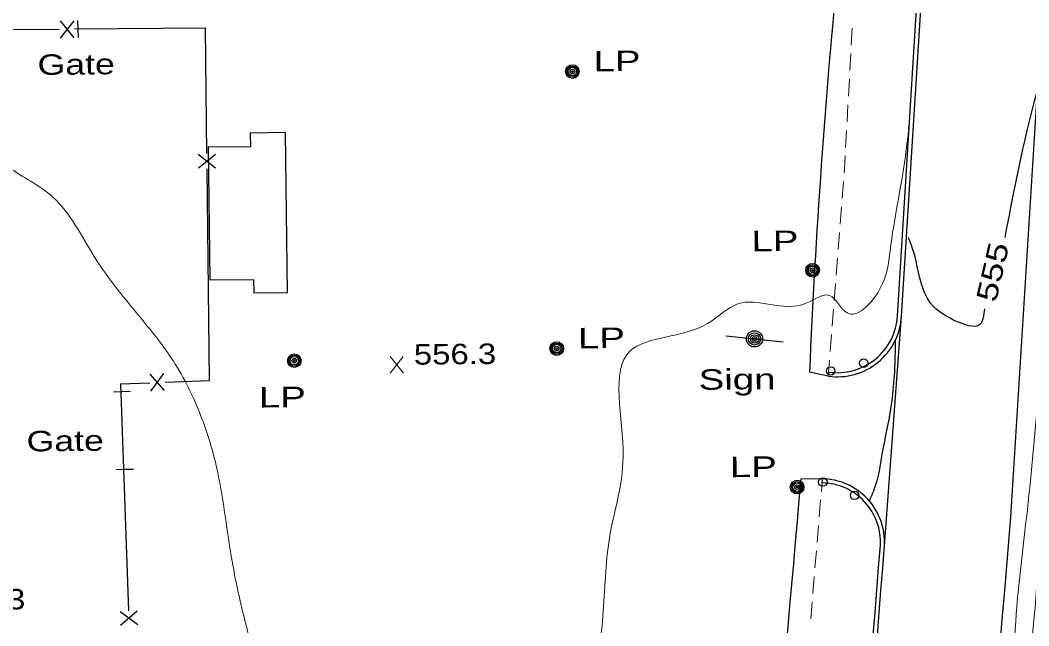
# Model space of a CAD drawing. Extents: x 2361708 to 2370558, y 6977955 to 6991887.
# Drawn here: x 2365972.8 to 2366208.9, y 6984368.8 to 6984510.7 of the extents above; entities that cross this region are included whole.
import ezdxf
from ezdxf.enums import TextEntityAlignment as Align

# ---------------------------------------------------------------- set-up
doc = ezdxf.new("R2010")
doc.units = 0
doc.header["$LTSCALE"] = 1.9
for name, color, linetype, lineweight in [('11', 7, 'Continuous', 25), ('13', 7, 'Continuous', 13), ('17', 7, 'Continuous', 25), ('2', 7, 'Continuous', 25), ('20', 7, 'Continuous', 25), ('21', 7, 'Continuous', 25), ('31', 7, 'Continuous', 13), ('35', 7, 'Continuous', 13), ('7', 7, 'Continuous', 25)]:
    doc.layers.add(name, color=color, linetype=linetype, lineweight=lineweight)

msp = doc.modelspace()

# ---------------------------------------------------------------- linework, layer by layer
at = {"layer": '11'}
msp.add_lwpolyline([(2366035.372, 6984446.909), (2366034.896, 6984484.336), (2366026.616, 6984484.237), (2366026.657, 6984481.038), (2366016.818, 6984480.914), (2366017.203, 6984449.826), (2366027.433, 6984449.954), (2366027.473, 6984446.814)], close=True, dxfattribs=at)
at = {"layer": '13'}
for p, q in [((2366167.529, 6984508.83), (2366167.307, 6984504.838)), ((2366167.196, 6984502.837), (2366166.984, 6984498.844)), ((2366166.873, 6984496.843), (2366166.661, 6984492.851)), ((2366166.55, 6984490.85), (2366166.338, 6984486.858)), ((2366166.227, 6984484.857), (2366166.005, 6984480.864)), ((2366165.511, 6984472.879), (2366165.199, 6984468.896)), ((2366165.038, 6984466.905), (2366164.726, 6984462.921)), ((2366164.575, 6984460.93), (2366164.263, 6984456.947)), ((2366164.112, 6984454.955), (2366163.8, 6984450.972)), ((2366163.639, 6984448.98), (2366163.327, 6984444.997)), ((2366163.176, 6984443.005), (2366162.864, 6984439.022)), ((2366162.703, 6984437.031), (2366162.39, 6984433.047)), ((2366162.239, 6984431.056), (2366162.016, 6984428.234)), ((2366160.493, 6984402.278), (2366160.322, 6984400.286)), ((2366160.151, 6984398.295), (2366159.819, 6984394.311)), ((2366159.648, 6984392.319), (2366159.316, 6984388.336)), ((2366159.145, 6984386.344), (2366158.812, 6984382.361)), ((2366158.641, 6984380.369), (2366158.309, 6984376.386)), ((2366158.148, 6984374.394), (2366157.816, 6984370.411))]:
    msp.add_line(p, q, dxfattribs=at)
msp.add_lwpolyline([(2366165.894, 6984478.863), (2366165.725, 6984475.631), (2366165.662, 6984474.871)], dxfattribs=at)
at = {"layer": '17'}
for p, q in [((2365982.105, 6984510.485), (2365985.343, 6984506.506)), ((2365985.305, 6984510.506), (2365982.143, 6984506.486)), ((2365981.923, 6984508.513), (2365921.924, 6984508.042)), ((2366018.504, 6984476.03), (2366014.464, 6984479.182)), ((2366018.464, 6984479.23), (2366014.504, 6984475.982)), ((2366006.58, 6984423.884), (2366003.243, 6984427.762)), ((2366003.381, 6984423.764), (2366006.442, 6984427.873)), ((2366000.292, 6984369.002), (2365996.173, 6984372.052)), ((2366000.172, 6984372.19), (2365996.293, 6984368.853))]:
    msp.add_line(p, q, dxfattribs=at)
for points in [[(2365986.174, 6984510.604), (2365986.272, 6984508.605), (2365986.371, 6984506.606)], [(2366016.492, 6984479.411), (2366016.152, 6984508.779), (2365985.523, 6984508.538)], [(2366006.711, 6984425.855), (2366017.118, 6984426.224), (2366016.536, 6984475.811)], [(2365998.2, 6984372.321), (2365996.314, 6984425.486), (2366003.112, 6984425.731)], [(2365994.602, 6984423.6), (2365996.601, 6984423.669), (2365998.601, 6984423.738)], [(2365999.275, 6984405.444), (2365997.276, 6984405.375), (2365995.276, 6984405.306)]]:
    msp.add_lwpolyline(points, dxfattribs=at)
at = {"layer": '2'}
for p, q in [((2366178.141, 6984441.408), (2366182.685, 6984514.585)), ((2366179.102, 6984441.347), (2366183.645, 6984514.524)), ((2366175.094, 6984387.556), (2366179.102, 6984441.347)), ((2366161.875, 6984427.282), (2366157.527, 6984428.181)), ((2366162.066, 6984428.224), (2366161.805, 6984427.302)), ((2366155.603, 6984403.331), (2366160.514, 6984403.238)), ((2366160.493, 6984402.278), (2366160.554, 6984403.239))]:
    msp.add_line(p, q, dxfattribs=at)
msp.add_lwpolyline([(2366204.681, 6984394.338), (2366211.504, 6984504.288), (2366218.296, 6984642.88), (2366222.766, 6984777.389), (2366228.251, 6984954.43)], dxfattribs=at)
for centre, radius, start, end in [((2367940.398, 6984350.693), 1784.554, 174.39206, 177.51134), ((2366164.023, 6984442.234), 15.105, 261.82661, 356.63246), ((2366164.023, 6984442.234), 14.145, 261.82661, 356.63246), ((-1092650.398, 7289339.473), 3472221.911, 354.95907, 354.9617), ((2366160.265, 6984388.39), 14.851, 356.89903, 89.03905), ((2366160.265, 6984388.39), 13.89, 356.89903, 89.03905), ((2359603.915, 6984932.956), 6622.705, 352.12475, 355.33504), ((2361133.895, 6984779.897), 5055.48, 353.64419, 355.55016), ((2361133.895, 6984779.897), 5056.44, 353.64419, 355.55016)]:
    msp.add_arc(centre, radius, start, end, dxfattribs=at)
at = {"layer": '20'}
for centre, radius in [((2366102.033, 6984498.626), 1.6), ((2366102.033, 6984498.626), 1.3), ((2366102.033, 6984498.626), 1), ((2366102.033, 6984498.626), 0.539), ((2366102.033, 6984498.626), 0.192), ((2366158.269, 6984452.079), 1.6), ((2366158.269, 6984452.079), 1.3), ((2366158.269, 6984452.079), 1), ((2366158.269, 6984452.079), 0.539), ((2366158.269, 6984452.079), 0.192), ((2366098.371, 6984433.738), 1.6), ((2366098.371, 6984433.738), 1.3), ((2366098.371, 6984433.738), 1), ((2366098.371, 6984433.738), 0.539), ((2366098.371, 6984433.738), 0.192), ((2366036.945, 6984430.903), 1.6), ((2366036.945, 6984430.903), 1.3), ((2366036.945, 6984430.903), 1), ((2366036.945, 6984430.903), 0.539), ((2366036.945, 6984430.903), 0.192), ((2366154.642, 6984401.282), 1.6), ((2366154.642, 6984401.282), 1.3), ((2366154.642, 6984401.282), 1), ((2366154.642, 6984401.282), 0.539), ((2366154.642, 6984401.282), 0.192)]:
    msp.add_circle(centre, radius, dxfattribs=at)
at = {"layer": '21'}
msp.add_line((2366137.954, 6984436.725), (2366151.389, 6984435.293), dxfattribs=at)
for radius in [1.9, 1.442, 0.973, 0.539, 0.192]:
    msp.add_circle((2366144.671, 6984436.009), radius, dxfattribs=at)
at = {"layer": '31'}
for p, q in [((2366062.504, 6984427.997), (2366059.387, 6984431.847)), ((2366059.424, 6984427.967), (2366062.466, 6984431.876))]:
    msp.add_line(p, q, dxfattribs=at)
at = {"layer": '31', "lineweight": 25}
for points in [[(2366222.652, 6984616.99), (2366221.77, 6984603.541), (2366220.028, 6984575.423), (2366217.602, 6984542.368), (2366215.929, 6984515.431), (2366209.662, 6984489.81), (2366203.238, 6984459.748)], [(2366198.506, 6984443.082), (2366197.441, 6984439.412), (2366191.281, 6984440.433), (2366185.387, 6984445.087), (2366183.388, 6984450.228), (2366181.352, 6984458.159), (2366180.728, 6984459.684)], [(2366177.627, 6984435.623), (2366176.754, 6984421.194), (2366174.586, 6984409.402), (2366173.008, 6984401.847), (2366171.485, 6984397.942)]]:
    msp.add_spline(points, degree=3, dxfattribs=at)
at = {"layer": '35'}
for points in [[(2366241.587, 6984848.842), (2366241.135, 6984832.187), (2366242.085, 6984814.345), (2366241.177, 6984800.395), (2366237.339, 6984792.868), (2366235.279, 6984782.358), (2366235.165, 6984770.177), (2366232.856, 6984748.044), (2366231.928, 6984729.883), (2366230.828, 6984709.913), (2366229.871, 6984690.742), (2366229.351, 6984673.867), (2366228.433, 6984653.757), (2366227.486, 6984625.017), (2366226.238, 6984597.463), (2366224.174, 6984571.672), (2366222.465, 6984547.355), (2366220.818, 6984521.848), (2366219.535, 6984506.365), (2366216.646, 6984478.946), (2366213.721, 6984452.117), (2366211.086, 6984423.23), (2366208.535, 6984395.985), (2366206.062, 6984373.22), (2366204.451, 6984345.984), (2366201.972, 6984323.849), (2366199.532, 6984309.055), (2366195.539, 6984294.716), (2366192.087, 6984281.173), (2366187.335, 6984264.597), (2366181.337, 6984255.919), (2366170.468, 6984248.485), (2366166.04, 6984249.273), (2366162.49, 6984249.23)], [(2366026.64, 6984365.112), (2366023.465, 6984378.273), (2366021.242, 6984391.242), (2366018.741, 6984405.989), (2366015.333, 6984417.317), (2366009.071, 6984430.108), (2366001.534, 6984440.247), (2365990.09, 6984455.318), (2365980.447, 6984469.207), (2365969.959, 6984476.318), (2365954.083, 6984496.908), (2365944.242, 6984509.505), (2365931.558, 6984515.184), (2365921.891, 6984527.373), (2365913.728, 6984537.026), (2365901.04, 6984546.205), (2365892.84, 6984556.768), (2365889.457, 6984577.037), (2365885.83, 6984594.493), (2365880.131, 6984617.58), (2365874.448, 6984637.747), (2365865.024, 6984650.667), (2365862.605, 6984655.845), (2365859.869, 6984668.01), (2365850.618, 6984677.482), (2365841.274, 6984686.333), (2365835.976, 6984675.502), (2365829.878, 6984665.924), (2365825.275, 6984655.68), (2365823.101, 6984638.208), (2365816.513, 6984614.914), (2365808.726, 6984609.23), (2365806.488, 6984614.269), (2365805.912, 6984622.204), (2365805.956, 6984634.374), (2365804.737, 6984649.054), (2365803.35, 6984662.441), (2365800.733, 6984676.767), (2365797.944, 6984693.391), (2365798.457, 6984699.416), (2365797.814, 6984716.601), (2365796.763, 6984733.472), (2365797.282, 6984751.458), (2365795.684, 6984763.803), (2365790.1, 6984772.66), (2365787.03, 6984788.382), (2365782.567, 6984807.6), (2365774.292, 6984818.582), (2365772.263, 6984824.763)], [(2366245.968, 6984817.212), (2366246.189, 6984813.904), (2366246.805, 6984804.819), (2366245.542, 6984795.807), (2366241.858, 6984794.091), (2366239.444, 6984787.128), (2366238.453, 6984776.688), (2366238.142, 6984763.194), (2366235.722, 6984744.26), (2366234.862, 6984726.341), (2366234.313, 6984708.316), (2366233.074, 6984687.203), (2366232.06, 6984661.452), (2366231.593, 6984640.026), (2366229.718, 6984612.287), (2366229.442, 6984593.994), (2366228.141, 6984570.92), (2366226.945, 6984549.517), (2366225.74, 6984530.075), (2366224.152, 6984512.009), (2366222.503, 6984488.803), (2366218.976, 6984466.358), (2366216.296, 6984439.041), (2366214.275, 6984413.881), (2366211.686, 6984390.665), (2366210.236, 6984371.77), (2366207.309, 6984345.151), (2366204.901, 6984319.717), (2366201.363, 6984289.062), (2366198.988, 6984263.337), (2366196.687, 6984238.114), (2366191.643, 6984208.075), (2366186.809, 6984180.098), (2366186.575, 6984177.445), (2366183.179, 6984158.032), (2366176.446, 6984149.908), (2366166.26, 6984148.421), (2366160.443, 6984149.135), (2366157.058, 6984152.784), (2366154.337, 6984158.127), (2366152.969, 6984161.005)], [(2366249.45, 6984793.834), (2366244.396, 6984792.216), (2366242.223, 6984791.395), (2366241.775, 6984785.99), (2366241.325, 6984771.235), (2366239.608, 6984747.788), (2366238.033, 6984722.101), (2366237.987, 6984700.64), (2366236.231, 6984678.192), (2366235.579, 6984660.455), (2366235.283, 6984638.051), (2366233.664, 6984617.935), (2366233.042, 6984601.308), (2366231.92, 6984579.457), (2366230.16, 6984557.429), (2366229.417, 6984533.59), (2366227.943, 6984510.835), (2366226.296, 6984487.458), (2366223.987, 6984467.306), (2366222.18, 6984450.187), (2366220.125, 6984424.467), (2366218.546, 6984402.271), (2366215.513, 6984376.27), (2366213.402, 6984356.439), (2366210.54, 6984331.421), (2366208.378, 6984307.479), (2366205.721, 6984284.023), (2366203.088, 6984265.407), (2366199.575, 6984238.402), (2366194.58, 6984202.103), (2366191.482, 6984175.622), (2366186.579, 6984146.484), (2366182.238, 6984117.181), (2366176.014, 6984100.711), (2366167.327, 6984095.158), (2366157.802, 6984092.457), (2366152.126, 6984093.003), (2366146.948, 6984093.854), (2366144.333, 6984095.419)], [(2366213.346, 6984027.193), (2366214.084, 6984038.95), (2366215.68, 6984057.256), (2366216.614, 6984071.556), (2366219.073, 6984088.47), (2366219.757, 6984110.108), (2366221.338, 6984133.144), (2366224.607, 6984160.596), (2366227.013, 6984185.131), (2366227.971, 6984205.281), (2366230.799, 6984230.819), (2366231.927, 6984254.031), (2366233.053, 6984275.573), (2366233.933, 6984298.602), (2366236.281, 6984320.975), (2366238.449, 6984342.097), (2366240.038, 6984362.213), (2366240.288, 6984375.846), (2366241.926, 6984399.233), (2366243.523, 6984417.399), (2366244.757, 6984437.962), (2366245.862, 6984454.283), (2366247.823, 6984478.393), (2366248.713, 6984497.322), (2366248.992, 6984513.156), (2366249.571, 6984530.092), (2366248.632, 6984543.624), (2366250.134, 6984569.649), (2366250.8, 6984597.447), (2366247.897, 6984605.129), (2366246.09, 6984601.613), (2366245.173, 6984591.763), (2366244.422, 6984571.965), (2366242.651, 6984545.807), (2366241.006, 6984520.02), (2366238.843, 6984495.108), (2366236.774, 6984473.007), (2366234.602, 6984448.966), (2366233.001, 6984423.879), (2366229.344, 6984395.133), (2366226.762, 6984371.157), (2366224.532, 6984344.885), (2366221.986, 6984319.309), (2366218.758, 6984289.657), (2366213.276, 6984255.233), (2366210.38, 6984230.524), (2366206.755, 6984203.769), (2366203.409, 6984177.006), (2366200.924, 6984155.501), (2366197.163, 6984128.284), (2366193.474, 6984100.828), (2366189.747, 6984074.201), (2366185.593, 6984053.63), (2366182.09, 6984034.976), (2366179.852, 6984025.334)], [(2366180.826, 6984486.116), (2366180.181, 6984480.279), (2366176.386, 6984456.652), (2366173.864, 6984447.417), (2366166.335, 6984442.076), (2366162.285, 6984446.177), (2366156.792, 6984444.355), (2366140.793, 6984444.243), (2366133.666, 6984439.594), (2366115.557, 6984433.191), (2366113.912, 6984408.445), (2366110.694, 6984389.303), (2366104.967, 6984354.297), (2366081.649, 6984331.934), (2366068.84, 6984307.651), (2366063.118, 6984285.756), (2366062.951, 6984267.523), (2366062.848, 6984252.151), (2366060.462, 6984246.408), (2366051.041, 6984242.278), (2366040.884, 6984241.942), (2366024.503, 6984241.896), (2366013.018, 6984243.436), (2366006.368, 6984245.574), (2366003.789, 6984248.489), (2366002.452, 6984253.466), (2366002.073, 6984265.983), (2366001.299, 6984284.247), (2366000.064, 6984303.656), (2365998.358, 6984334.792), (2365998.25, 6984338.77)], [(2366205.836, 6984027.101), (2366206.335, 6984037.747), (2366207.503, 6984056.889), (2366210.694, 6984075.65), (2366210.998, 6984089.944), (2366212.806, 6984106.962), (2366213.871, 6984124.363), (2366216.446, 6984139.638), (2366218.628, 6984159.33), (2366220.219, 6984176.075), (2366221.939, 6984198.163), (2366223.59, 6984221.2), (2366225.692, 6984243.021), (2366227.302, 6984267.137), (2366229.042, 6984292.395), (2366230.868, 6984312.853), (2366233.033, 6984338.605), (2366234.504, 6984362.68), (2366236.785, 6984384.604), (2366238.329, 6984405.139), (2366239.393, 6984426.81), (2366239.066, 6984431.827), (2366237.154, 6984430.949), (2366236.235, 6984424.58), (2366235.041, 6984413.378), (2366233.451, 6984396.572), (2366230.505, 6984375.093), (2366227.82, 6984350.386), (2366226.175, 6984328.849), (2366224.172, 6984307.14), (2366220.166, 6984279.4), (2366216.82, 6984253.717), (2366212.692, 6984223.016), (2366208.995, 6984197.41), (2366205.995, 6984173.32), (2366203.096, 6984151.121), (2366199.05, 6984125.402), (2366195.783, 6984097.769), (2366191.399, 6984070.896), (2366188.612, 6984054.859), (2366185.938, 6984040.513), (2366184.875, 6984034.492), (2366183.364, 6984026.177)]]:
    msp.add_spline(points, degree=3, dxfattribs=at)
at = {"layer": '7'}
for centre in [(2366170.217, 6984430.332), (2366162.504, 6984428.498), (2366160.651, 6984402.479), (2366168.101, 6984399.36)]:
    msp.add_circle(centre, 1, dxfattribs=at)

# ---------------------------------------------------------------- texts
at = {"layer": '17', "width": 1.3}
for p in [(2365976.865, 6984497.835), (2365974.294, 6984409.636)]:
    msp.add_text('Gate', height=4.8, rotation=0.545, dxfattribs=at).set_placement(p)
at = {"layer": '20', "width": 1.4}
for s, p in [('  LP', (2366102.033, 6984498.626)), ('  LP', (2366138.976, 6984456.466)), ('  LP', (2366098.371, 6984433.738)), ('Sign', (2366131.614, 6984424.064)), ('  LP', (2366023.689, 6984419.877)), ('  LP', (2366133.92, 6984403.555))]:
    msp.add_text(s, height=4.8, rotation=0.545, dxfattribs=at).set_placement(p)
at = {"layer": '31', "width": 1.3}
msp.add_text(' 555 ', height=4.8, rotation=77.027, dxfattribs=at).set_placement((2366202.742, 6984451.164), align=Align.CENTER)
at = {"layer": '31', "width": 1.2}
for s, p in [('556.3', (2366064.945, 6984429.96)), ('555.3', (2365954.737, 6984372.458))]:
    msp.add_text(s, height=4.8, rotation=0.545, dxfattribs=at).set_placement(p)

doc.saveas('drawing.dxf')
